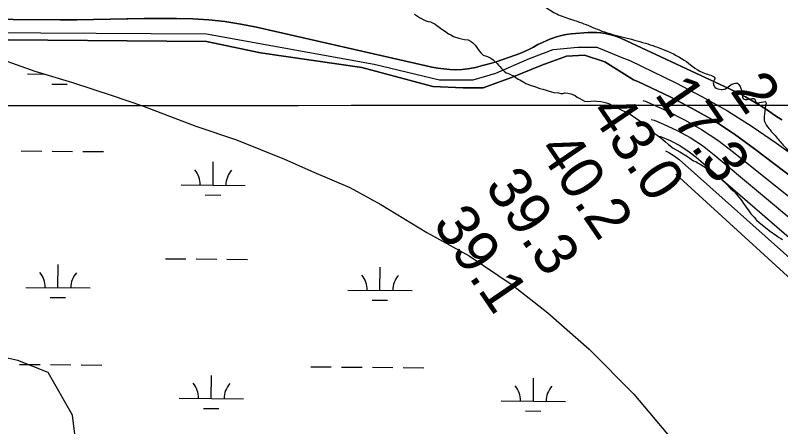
# Model space of a CAD drawing. Extents: x 3271442 to 3309282, y 752266 to 777610.
# Drawn here: x 3292928 to 3294121, y 763204 to 763846 of the extents above; entities that cross this region are included whole.
import ezdxf

# ---------------------------------------------------------------- set-up
doc = ezdxf.new("R2010")
doc.units = 0
for name, color, linetype in [('V-GRID-MAJR', 7, 'Continuous'), ('V-RIVR-EDGE', 7, 'Continuous'), ('V-RIVR-RANG', 7, 'Continuous'), ('V-SITE-VEGE', 7, 'Continuous'), ('V-TOPO-DPTH', 7, 'Continuous'), ('V-TOPO-MAJR', 7, 'Continuous'), ('V-TOPO-MINR', 7, 'Continuous'), ('V-TOPO-WATR', 7, 'Continuous'), ('V-WETL-SWMP', 7, 'Continuous')]:
    doc.layers.add(name, color=color, linetype=linetype)

msp = doc.modelspace()

# ---------------------------------------------------------------- linework, layer by layer
at = {"layer": 'V-GRID-MAJR'}
msp.add_spline([(3275589.54, 763703.55), (3280833.333, 763703.169), (3286077.126, 763703.55), (3291320.919, 763704.694), (3296564.7120000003, 763706.601), (3301808.505, 763709.27), (3307052.2970000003, 763712.703), (3307052.298, 763712.703)], degree=3, dxfattribs=at)
at = {"layer": 'V-RIVR-EDGE'}
msp.add_spline([(3293224.0219284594, 764101.7739369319), (3293268.2069208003, 764105.7106868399), (3293299.623355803, 764106.0409980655), (3293317.160982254, 764103.5496623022), (3293333.466560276, 764097.7974127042), (3293347.3272095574, 764093.2751938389), (3293364.0488509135, 764090.7858757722), (3293384.027370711, 764085.432539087), (3293416.6264205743, 764069.0321293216), (3293436.998809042, 764057.9658881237), (3293445.5384047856, 764046.5209109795), (3293474.464512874, 764029.7215883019), (3293513.5803461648, 764008.8171189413), (3293537.2136484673, 763996.518829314), (3293574.6985204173, 763976.026387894), (3293623.9949992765, 763947.3448389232), (3293661.4818889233, 763927.668382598), (3293686.738081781, 763911.6941246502), (3293706.2854055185, 763896.9579682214), (3293727.050653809, 763879.770829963), (3293753.926710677, 763858.8966260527), (3293771.85114386, 763847.8364379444), (3293794.6775407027, 763839.2120989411), (3293814.2450414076, 763832.6357934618), (3293842.3682794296, 763821.1423915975), (3293875.392472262, 763811.6768462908), (3293910.0486352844, 763802.2072655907), (3293940.2138537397, 763791.52480458), (3293974.032845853, 763773.4893980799), (3294004.5858798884, 763754.6460772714), (3294018.0294569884, 763746.452934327), (3294015.978396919, 763741.9700605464), (3294015.970326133, 763738.7061201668), (3294018.4061752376, 763733.804156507), (3294028.1889167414, 763730.10801122), (3294034.7198240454, 763731.315847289), (3294043.3028002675, 763737.414549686), (3294050.244726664, 763739.845354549), (3294053.508667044, 763739.8372837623), (3294057.576486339, 763734.9312847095), (3294061.217144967, 763722.2744361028), (3294061.614040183, 763717.7855092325), (3294064.0549335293, 763714.9235083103), (3294070.5828142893, 763714.9073667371), (3294080.7826279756, 763714.8821455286), (3294082.809475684, 763709.5731981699), (3294086.480399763, 763709.1561259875), (3294088.5213713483, 763709.5590742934), (3294097.907217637, 763710.3518558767), (3294097.4881277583, 763705.864946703), (3294095.403775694, 763687.9183188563), (3294095.3896518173, 763682.2064231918), (3294099.041407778, 763674.0374926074), (3294114.092742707, 763656.0484931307), (3294126.2972094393, 763641.7384885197), (3294140.138690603, 763629.4644112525), (3294161.3230287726, 763616.7641821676), (3294192.678932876, 763592.6149405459), (3294224.452918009, 763572.5446155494), (3294241.1402585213, 763556.1835508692), (3294254.9625715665, 763536.1576152), (3294269.171691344, 763507.5628271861), (3294271.191477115, 763499.3979319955), (3294268.7172917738, 763488.7961788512), (3294266.2673187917, 763487.9862468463), (3294261.3835144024, 763492.8942635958), (3294252.8449275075, 763504.7472332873), (3294249.5880490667, 763507.6112519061), (3294239.8083341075, 763512.5313748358), (3294236.1444719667, 763515.8043948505), (3294232.4866629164, 763521.5253701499), (3294230.05182266, 763526.8353263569), (3294223.5370569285, 763532.1553710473), (3294216.604210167, 763533.3964991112), (3294209.274468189, 763539.126554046), (3294206.8265129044, 763539.132607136), (3294216.983954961, 763521.9716989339), (3294225.9436494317, 763515.4216235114), (3294232.062528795, 763514.9984982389), (3294232.457406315, 763509.6935862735), (3294230.3952489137, 763500.7227944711), (3294232.425123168, 763496.6378247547), (3294238.5318963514, 763491.3187889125), (3294247.903618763, 763486.3996748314), (3294249.511376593, 763476.603818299), (3294249.4720315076, 763460.6921089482), (3294246.1586575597, 763440.7085449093), (3294252.22507681, 763419.0698071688), (3294259.0590564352, 763377.8454094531), (3294256.56267643, 763358.2678202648), (3294250.8063914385, 763340.330272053), (3294250.36914229, 763328.4994970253), (3294250.73274551, 763310.5468160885), (3294255.1914069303, 763298.7039348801), (3294257.203121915, 763287.2750993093), (3294253.91799572, 763278.7153265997), (3294251.453898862, 763272.19349893), (3294252.649628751, 763260.766681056), (3294251.4074918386, 763253.4258417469), (3294250.9803311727, 763245.6749921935), (3294250.959145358, 763237.1071486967), (3294255.018893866, 763228.937209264), (3294266.8486600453, 763228.0919675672), (3294276.6374546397, 763226.843777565), (3294288.492442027, 763236.198349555), (3294292.985404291, 763238.2272149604), (3294299.1123544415, 763241.0680300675), (3294303.5952282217, 763239.0169699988), (3294306.43503448, 763232.4820273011), (3294310.9058020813, 763225.5350566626), (3294324.3413083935, 763214.0779733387), (3294330.868180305, 763213.6538392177), (3294339.4380414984, 763214.4486384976), (3294346.791995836, 763218.5104047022), (3294346.798048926, 763220.9583599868), (3294348.443134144, 763226.2582277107), (3294344.391456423, 763237.692107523), (3294339.1147922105, 763248.7210213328), (3294334.236032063, 763255.6690008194), (3294334.242085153, 763258.1169561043), (3294335.8780907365, 763259.7448909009), (3294339.960033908, 763260.5507875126), (3294345.6779826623, 763262.9846189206), (3294349.77404971, 763269.5024111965), (3294352.257314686, 763283.7760972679)], degree=3, dxfattribs=at)
at = {"layer": 'V-SITE-VEGE'}
for points in [[(3293549.981, 763847.757), (3293558.04, 763842.211), (3293566.84, 763837.761), (3293571.241, 763836.272), (3293574.911, 763835.518), (3293582.245, 763831.813), (3293585.176, 763829.964), (3293594.33, 763822.941), (3293598.361, 763820.351), (3293603.122, 763817.023), (3293606.788, 763815.169)], [(3293606.788, 763815.169), (3293611.187, 763812.576), (3293619.2600000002, 763810.338), (3293623.664, 763808.8470000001), (3293628.071, 763808.093), (3293633.578, 763807.334), (3293638.7120000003, 763805.105), (3293641.274, 763802.889), (3293644.932, 763799.197), (3293650.773, 763790.354), (3293653.3310000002, 763787.402), (3293657.357, 763783.712), (3293663.9620000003, 763781.478), (3293669.094, 763778.883), (3293672.756, 763776.294), (3293678.978, 763770.7540000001), (3293681.1720000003, 763768.172), (3293683.367, 763765.958), (3293685.558, 763763.009), (3293689.947, 763758.581), (3293692.878, 763755.9940000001), (3293696.546, 763754.876), (3293700.947, 763753.019), (3293704.2460000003, 763751.167), (3293711.574, 763746.358), (3293714.511, 763745.242), (3293720.739, 763741.54), (3293723.67, 763739.6900000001), (3293726.6040000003, 763738.572), (3293730.639, 763736.719), (3293735.409, 763735.228), (3293738.7120000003, 763734.478), (3293745.681, 763731.875), (3293750.0870000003, 763730.755), (3293755.59, 763728.8910000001), (3293758.5270000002, 763727.779), (3293763.665, 763726.6510000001), (3293767.333, 763725.532), (3293774.679, 763724.764), (3293777.983, 763724.015), (3293781.288, 763724), (3293784.6, 763724.721), (3293789.007, 763724.334), (3293793.779, 763723.21), (3293800.381, 763720.609), (3293803.679, 763718.389), (3293808.076, 763715.7980000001), (3293811.375, 763713.947), (3293815.041, 763712.093), (3293819.446, 763711.338), (3293830.477, 763712.392), (3293834.5160000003, 763712.005), (3293840.7600000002, 763711.243), (3293845.165, 763710.49), (3293849.202, 763709.367), (3293854.34, 763707.508), (3293858.3710000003, 763705.286), (3293864.605, 763702.318), (3293869.002, 763699.728), (3293882.934, 763693.051), (3293887.7, 763690.456), (3293893.561, 763686.389), (3293899.4250000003, 763682.688), (3293902.3510000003, 763680.104), (3293907.113, 763676.407), (3293918.092, 763666.806), (3293921.39, 763664.586), (3293923.952, 763662.001), (3293928.345, 763658.675), (3293932.008, 763656.087), (3293937.1350000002, 763652.023), (3293941.5300000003, 763648.6950000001), (3293946.285, 763644.2660000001), (3293953.242, 763638.724), (3293963.505, 763632.801), (3293975.598, 763625.395), (3293984.757, 763619.108), (3293988.4250000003, 763617.6190000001), (3293992.089, 763615.4010000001), (3293995.3880000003, 763613.55), (3294001.249, 763609.849), (3294008.944, 763604.67), (3294012.974, 763602.081), (3294026.89, 763591.362), (3294029.45, 763588.779), (3294036.403, 763582.5), (3294043.3540000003, 763575.49), (3294047.745, 763571.426), (3294051.403, 763567.3690000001), (3294060.1720000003, 763556.675), (3294063.093, 763552.251), (3294071.494, 763540.823), (3294074.412, 763536.402), (3294076.972, 763533.4500000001), (3294079.532, 763530.866), (3294083.188, 763526.4400000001), (3294087.2120000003, 763522.748), (3294100.028, 763513.138), (3294102.9590000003, 763510.554), (3294114.68, 763502.0480000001), (3294117.242, 763499.833)], [(3294117.242, 763499.833), (3294120.9080000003, 763497.979), (3294123.472, 763496.13)], [(3293021.972, 763184.7540000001), (3293017.239, 763222.65), (3292979.3710000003, 763288.97), (3292932.038, 763307.919), (3292908.369, 763312.656)]]:
    msp.add_lwpolyline(points, dxfattribs=at)
at = {"layer": 'V-TOPO-DPTH'}
for p, q in [((3293898.3957802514, 763742.2975335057), (3293891.4114936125, 763745.0596629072)), ((3293948.5774307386, 763718.394895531), (3293898.3957802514, 763742.2975335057)), ((3293982.95569876, 763700.6691980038), (3293948.5774307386, 763718.394895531)), ((3294016.4881304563, 763681.5620727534), (3293982.95569876, 763700.6691980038)), ((3294048.751807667, 763660.3828059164), (3294016.4881304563, 763681.5620727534)), ((3294080.1696485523, 763637.8221113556), (3294048.751807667, 763660.3828059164)), ((3294142.390941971, 763590.0986406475), (3294080.1696485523, 763637.8221113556))]:
    msp.add_line(p, q, dxfattribs=at)
for points in [[(3294122.477608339, 763682.6966869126), (3294111.4342920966, 763690.2459755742), (3294100.294454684, 763697.6520957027), (3294089.0902698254, 763704.9627701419), (3294077.704675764, 763711.9598715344), (3294066.142271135, 763718.63562319), (3294054.314650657, 763724.8293502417), (3294042.310219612, 763730.7017275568), (3293872.633751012, 763809.4118674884), (3293866.4888095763, 763811.9808932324), (3293860.241560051, 763814.2270754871), (3293853.8408483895, 763815.9889925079), (3293847.337828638, 763817.4280660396), (3293840.743861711, 763818.3618313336), (3293834.132575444, 763818.9538529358), (3293827.495310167, 763819.0332589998), (3293820.84072555, 763818.770921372), (3293794.572853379, 763816.7136429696), (3293786.749320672, 763815.7538279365), (3293779.027534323, 763814.3473313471), (3293771.4583675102, 763812.2708124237), (3293763.9909470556, 763809.7476119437), (3293763.8635735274, 763809.6982431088), (3293756.6113581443, 763806.7029766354), (3293749.457166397, 763803.5009608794), (3293742.4500101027, 763799.9888212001), (3293735.5408774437, 763796.2699322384), (3293728.6160579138, 763792.5938461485), (3293721.5727035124, 763789.1806352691), (3293714.3515468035, 763786.161737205), (3293707.011855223, 763783.4057143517), (3293687.8391786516, 763776.8056275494), (3293677.345173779, 763773.3736176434), (3293666.7883312, 763770.1601017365), (3293656.137232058, 763767.2743268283), (3293645.4232952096, 763764.6070459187), (3293642.213913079, 763763.860543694), (3293633.025107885, 763762.1725076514), (3293623.794059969, 763761.0617370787), (3293614.499647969, 763760.8168647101), (3293605.1629932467, 763761.1492578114), (3293595.824546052, 763762.1211224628), (3293586.5266417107, 763763.3555031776), (3293577.289551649, 763764.9836579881), (3293568.0930044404, 763766.8743288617), (3293304.098298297, 763827.0228080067), (3293279.401979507, 763831.9184830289), (3293254.583017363, 763835.8744523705), (3293229.58009019, 763838.4208631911), (3293204.454519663, 763840.0275683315), (3293179.2357212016, 763840.6719465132), (3293154.016173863, 763840.9802188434), (3293128.7955032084, 763840.7843323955), (3293103.5740836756, 763840.2523400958), (3293101.9235923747, 763840.201016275), (3293075.8745493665, 763839.5365078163), (3293049.823086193, 763839.06588794), (3293023.767992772, 763838.8861009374), (3292997.7104791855, 763838.9002025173), (3292558.9323046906, 763841.5868192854)], [(3292558.9323046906, 763841.5868192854), (3292997.7104791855, 763838.9002025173), (3293023.767992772, 763838.8861009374), (3293049.823086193, 763839.06588794), (3293075.8745493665, 763839.5365078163), (3293101.9235923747, 763840.201016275), (3293103.5740836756, 763840.2523400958), (3293128.7955032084, 763840.7843323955), (3293154.016173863, 763840.9802188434), (3293179.2357212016, 763840.6719465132), (3293204.454519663, 763840.0275683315), (3293229.58009019, 763838.4208631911), (3293254.583017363, 763835.8744523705), (3293279.401979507, 763831.9184830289), (3293304.098298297, 763827.0228080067), (3293568.0930044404, 763766.8743288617), (3293577.289551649, 763764.9836579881), (3293586.5266417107, 763763.3555031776), (3293595.824546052, 763762.1211224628), (3293605.1629932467, 763761.1492578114), (3293614.499647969, 763760.8168647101), (3293623.794059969, 763761.0617370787), (3293633.025107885, 763762.1725076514), (3293642.213913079, 763763.860543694), (3293645.4232952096, 763764.6070459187), (3293656.137232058, 763767.2743268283), (3293666.7883312, 763770.1601017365), (3293677.345173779, 763773.3736176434), (3293687.8391786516, 763776.8056275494), (3293707.011855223, 763783.4057143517), (3293714.3515468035, 763786.161737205), (3293721.5727035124, 763789.1806352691), (3293728.6160579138, 763792.5938461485), (3293735.5408774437, 763796.2699322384), (3293742.4500101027, 763799.9888212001), (3293749.457166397, 763803.5009608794), (3293756.6113581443, 763806.7029766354), (3293763.8635735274, 763809.6982431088), (3293763.9909470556, 763809.7476119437), (3293771.4583675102, 763812.2708124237), (3293779.027534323, 763814.3473313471), (3293786.749320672, 763815.7538279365), (3293794.572853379, 763816.7136429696), (3293820.84072555, 763818.770921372), (3293827.495310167, 763819.0332589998), (3293834.132575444, 763818.9538529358), (3293840.743861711, 763818.3618313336), (3293847.337828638, 763817.4280660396), (3293853.8408483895, 763815.9889925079), (3293860.241560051, 763814.2270754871), (3293866.4888095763, 763811.9808932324), (3293872.633751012, 763809.4118674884), (3294042.310219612, 763730.7017275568), (3294054.314650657, 763724.8293502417), (3294066.142271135, 763718.63562319), (3294077.704675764, 763711.9598715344), (3294089.0902698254, 763704.9627701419), (3294100.294454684, 763697.6520957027), (3294111.4342920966, 763690.2459755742), (3294122.477608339, 763682.6966869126)], [(3293891.4114936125, 763745.0596629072), (3293846.7803762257, 763773.2502966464), (3293815.2169206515, 763783.7714485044), (3293787.1605156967, 763782.0179231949), (3293748.582958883, 763767.9897207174), (3293701.2377755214, 763748.7009423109), (3293657.3996427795, 763732.9192145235), (3293625.836187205, 763732.9192145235), (3293578.4910038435, 763734.6727398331), (3293468.018909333, 763764.4826700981), (3293310.2016314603, 763787.2784991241), (3293226.0324165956, 763804.8137522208), (3292792.911665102, 763808.3208028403)]]:
    msp.add_lwpolyline(points, dxfattribs=at)
at = {"layer": 'V-TOPO-MAJR'}
for p, q in [((3293930.7791917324, 763657.508883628), (3293933.4749343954, 763656.8864105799)), ((3293933.4749343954, 763656.8864105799), (3293948.4734991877, 763650.7044461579)), ((3293948.4734991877, 763650.7044461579), (3293962.8581605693, 763643.4595563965)), ((3293962.8581605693, 763643.4595563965), (3293976.321966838, 763634.6202786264)), ((3293976.321966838, 763634.6202786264), (3293989.171869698, 763624.7180755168)), ((3293989.171869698, 763624.7180755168), (3294420.9616561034, 763250.5528999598))]:
    msp.add_line(p, q, dxfattribs=at)
at = {"layer": 'V-TOPO-MINR'}
for p, q in [((3293876.146236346, 763779.008439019), (3293877.5149198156, 763778.5458273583)), ((3293877.5149198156, 763778.5458273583), (3293885.6213540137, 763775.1446936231)), ((3293885.6213540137, 763775.1446936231), (3293957.3000489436, 763740.398923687)), ((3293891.4114936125, 763745.0596629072), (3293898.3957802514, 763742.2975335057)), ((3293898.3957802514, 763742.2975335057), (3293948.5774307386, 763718.394895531)), ((3293957.3000489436, 763740.398923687), (3293998.0079381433, 763719.3356251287)), ((3293998.0079381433, 763719.3356251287), (3294037.899498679, 763696.9052842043)), ((3293905.8358540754, 763712.9809776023), (3293911.0446278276, 763711.1313130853)), ((3293911.0446278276, 763711.1313130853), (3293943.2932489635, 763696.6362004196)), ((3293948.5774307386, 763718.394895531), (3293982.95569876, 763700.6691980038)), ((3293943.2932489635, 763696.6362004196), (3293970.7908043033, 763682.9761132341)), ((3293982.95569876, 763700.6691980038), (3294016.4881304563, 763681.5620727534)), ((3294037.899498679, 763696.9052842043), (3294076.566566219, 763672.4243797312)), ((3293919.113878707, 763683.4516563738), (3293923.699915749, 763682.0730528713)), ((3293923.699915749, 763682.0730528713), (3293938.3626783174, 763676.1106153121)), ((3293938.3626783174, 763676.1106153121), (3293959.4299345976, 763666.3660381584)), ((3293970.7908043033, 763682.9761132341), (3293997.4650909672, 763667.9757557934)), ((3294016.4881304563, 763681.5620727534), (3294048.751807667, 763660.3828059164)), ((3294076.566566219, 763672.4243797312), (3294114.417305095, 763646.5764328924)), ((3293959.4299345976, 763666.3660381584), (3293979.7524701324, 763655.385397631)), ((3293997.4650909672, 763667.9757557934), (3294022.9044746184, 763650.96499297)), ((3294048.751807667, 763660.3828059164), (3294080.1696485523, 763637.8221113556)), ((3293979.7524701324, 763655.385397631), (3293998.9579245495, 763642.5506620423)), ((3294022.9044746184, 763650.96499297), (3294047.520589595, 763632.6139598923)), ((3293998.9579245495, 763642.5506620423), (3294017.4186582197, 763628.4798630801)), ((3294080.1696485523, 763637.8221113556), (3294142.390941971, 763590.0986406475)), ((3294114.417305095, 763646.5764328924), (3294151.632334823, 763619.6697212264)), ((3293941.130206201, 763634.4890113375), (3293946.527003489, 763632.062327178)), ((3293946.527003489, 763632.062327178), (3293954.724194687, 763626.8799137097)), ((3293954.724194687, 763626.8799137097), (3293962.489532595, 763620.8940010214)), ((3294017.4186582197, 763628.4798630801), (3294258.698389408, 763425.9583247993)), ((3294047.520589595, 763632.6139598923), (3294175.694983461, 763529.1231658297)), ((3293962.489532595, 763620.8940010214), (3294597.683085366, 763054.9313324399)), ((3293957.419214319, 763598.26349086), (3294338.7167821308, 763248.9925666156))]:
    msp.add_line(p, q, dxfattribs=at)
for points in [[(3292622.819710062, 763820.5954800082), (3293226.0324165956, 763817.0884293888), (3293487.3076877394, 763769.743246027), (3293589.0121557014, 763745.1938916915), (3293641.617914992, 763745.1938916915), (3293676.6884211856, 763755.7150435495), (3293729.294180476, 763778.5108725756), (3293766.11821198, 763792.539075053), (3293804.695768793, 763796.0461256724), (3293834.5056990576, 763796.0461256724), (3293876.146236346, 763779.008439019)], [(3292792.911665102, 763808.3208028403), (3293226.0324165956, 763804.8137522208), (3293310.2016314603, 763787.2784991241), (3293468.018909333, 763764.4826700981), (3293578.4910038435, 763734.6727398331), (3293625.836187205, 763732.9192145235), (3293657.3996427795, 763732.9192145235), (3293701.2377755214, 763748.7009423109), (3293748.582958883, 763767.9897207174), (3293787.1605156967, 763782.0179231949), (3293815.2169206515, 763783.7714485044), (3293846.7803762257, 763773.2502966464), (3293891.4114936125, 763745.0596629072)]]:
    msp.add_lwpolyline(points, dxfattribs=at)
at = {"layer": 'V-TOPO-WATR'}
msp.add_lwpolyline([(3292558.9323046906, 763841.5868192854), (3292997.7104791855, 763838.9002025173), (3293023.767992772, 763838.8861009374), (3293049.823086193, 763839.06588794), (3293075.8745493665, 763839.5365078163), (3293101.9235923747, 763840.201016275), (3293103.5740836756, 763840.2523400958), (3293128.7955032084, 763840.7843323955), (3293154.016173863, 763840.9802188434), (3293179.2357212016, 763840.6719465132), (3293204.454519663, 763840.0275683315), (3293229.58009019, 763838.4208631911), (3293254.583017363, 763835.8744523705), (3293279.401979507, 763831.9184830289), (3293304.098298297, 763827.0228080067), (3293568.0930044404, 763766.8743288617), (3293577.289551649, 763764.9836579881), (3293586.5266417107, 763763.3555031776), (3293595.824546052, 763762.1211224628), (3293605.1629932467, 763761.1492578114), (3293614.499647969, 763760.8168647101), (3293623.794059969, 763761.0617370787), (3293633.025107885, 763762.1725076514), (3293642.213913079, 763763.860543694), (3293645.4232952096, 763764.6070459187), (3293656.137232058, 763767.2743268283), (3293666.7883312, 763770.1601017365), (3293677.345173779, 763773.3736176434), (3293687.8391786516, 763776.8056275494), (3293707.011855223, 763783.4057143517), (3293714.3515468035, 763786.161737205), (3293721.5727035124, 763789.1806352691), (3293728.6160579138, 763792.5938461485), (3293735.5408774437, 763796.2699322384), (3293742.4500101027, 763799.9888212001), (3293749.457166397, 763803.5009608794), (3293756.6113581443, 763806.7029766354), (3293763.8635735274, 763809.6982431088), (3293763.9909470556, 763809.7476119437), (3293771.4583675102, 763812.2708124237), (3293779.027534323, 763814.3473313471), (3293786.749320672, 763815.7538279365), (3293794.572853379, 763816.7136429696), (3293820.84072555, 763818.770921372), (3293827.495310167, 763819.0332589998), (3293834.132575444, 763818.9538529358), (3293840.743861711, 763818.3618313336), (3293847.337828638, 763817.4280660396), (3293853.8408483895, 763815.9889925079), (3293860.241560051, 763814.2270754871), (3293866.4888095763, 763811.9808932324), (3293872.633751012, 763809.4118674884), (3294042.310219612, 763730.7017275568), (3294054.314650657, 763724.8293502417), (3294066.142271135, 763718.63562319), (3294077.704675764, 763711.9598715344), (3294089.0902698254, 763704.9627701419), (3294100.294454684, 763697.6520957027), (3294111.4342920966, 763690.2459755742), (3294122.477608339, 763682.6966869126)], dxfattribs=at)
at = {"layer": 'V-WETL-SWMP'}
for p, q in [((3292865.3127786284, 763791.4692717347), (3292958.492823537, 763758.6894604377)), ((3292958.492823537, 763758.6894604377), (3293016.89882519, 763741.0014673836)), ((3292947.1742769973, 763754.3061122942), (3292973.687817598, 763754.0877253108)), ((3292985.0458949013, 763738.5626617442), (3293009.0450796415, 763738.3649850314)), ((3293016.89882519, 763741.0014673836), (3293079.02582755, 763720.8074773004)), ((3293079.02582755, 763720.8074773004), (3293126.2378298, 763704.4154867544)), ((3293126.2378298, 763704.4154867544), (3293209.4688348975, 763672.9255081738)), ((3293209.4688348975, 763672.9255081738), (3293272.8348376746, 763651.4815198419)), ((3293272.8348376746, 763651.4815198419), (3293347.360843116, 763621.2755427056)), ((3292937.341660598, 763634.3121391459), (3292969.3405735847, 763634.0485701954)), ((3292985.340030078, 763633.9167857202), (3293017.3389430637, 763633.6532167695)), ((3293033.3383995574, 763633.5214322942), (3293065.3373125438, 763633.2578633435)), ((3293236.229576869, 763581.1065817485), (3293236.526076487, 763617.1053275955)), ((3293347.360843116, 763621.2755427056), (3293393.3118471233, 763601.1555595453)), ((3293393.3118471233, 763601.1555595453), (3293449.2008517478, 763577.2565789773)), ((3293186.231275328, 763581.5184082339), (3293286.2278784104, 763580.6947552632)), ((3293449.2008517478, 763577.2565789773), (3293497.6118582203, 763550.9036061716)), ((3293224.1028932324, 763565.7749576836), (3293248.1020779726, 763565.5772809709)), ((3293497.6118582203, 763550.9036061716), (3293569.585909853, 763507.0218231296)), ((3293569.585909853, 763507.0218231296), (3293635.3729188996, 763470.6338611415)), ((3293635.3729188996, 763470.6338611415), (3293702.3649316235, 763425.5299146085)), ((3292994.4326338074, 763421.2308754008), (3292994.729133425, 763457.2296212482)), ((3293161.8733609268, 763466.2832302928), (3293193.872273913, 763466.0196613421)), ((3293209.871730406, 763465.8878768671), (3293241.8706433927, 763465.6243079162)), ((3293257.8700998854, 763465.4925234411), (3293289.8690128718, 763465.2289544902)), ((3293496.323584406, 763417.0968952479), (3293496.6200840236, 763453.0956410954)), ((3292944.434332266, 763421.6427018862), (3293044.430935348, 763420.8190489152)), ((3293702.3649316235, 763425.5299146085), (3293758.1629449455, 763381.7209705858)), ((3293446.3252828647, 763417.5087217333), (3293546.321885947, 763416.6850687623)), ((3292982.3059501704, 763405.8992513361), (3293006.3051349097, 763405.7015746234)), ((3293484.196900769, 763401.7652711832), (3293508.196085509, 763401.5675944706)), ((3293758.1629449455, 763381.7209705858), (3293822.6139628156, 763325.4290456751)), ((3293822.6139628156, 763325.4290456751), (3293891.9809861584, 763255.4261437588)), ((3292934.601715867, 763301.6487287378), (3292966.6006288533, 763301.3851597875)), ((3292982.6000853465, 763301.2533753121), (3293014.598998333, 763300.9898063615)), ((3293030.5984548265, 763300.8580218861), (3293062.5973678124, 763300.5944529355)), ((3293388.4942969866, 763297.9101020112), (3293420.4932099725, 763297.6465330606)), ((3293436.4926664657, 763297.514748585), (3293468.4915794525, 763297.2511796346)), ((3293484.4910359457, 763297.1193951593), (3293516.4899489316, 763296.8558262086)), ((3293532.4894054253, 763296.7240417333), (3293564.4883184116, 763296.4604727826)), ((3293233.4896321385, 763248.4431713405), (3293233.786131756, 763284.4419171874)), ((3293735.380582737, 763244.3091911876), (3293735.6770823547, 763280.3079370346)), ((3293891.9809861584, 763255.4261437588), (3293952.625011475, 763182.9752501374)), ((3293183.491330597, 763248.8549978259), (3293283.4879336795, 763248.0313448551)), ((3293685.382281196, 763244.721017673), (3293785.3788842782, 763243.8973647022)), ((3293221.3629485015, 763233.1115472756), (3293245.362133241, 763232.9138705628)), ((3293723.2538991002, 763228.9775671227), (3293747.25308384, 763228.77989041))]:
    msp.add_line(p, q, dxfattribs=at)
for centre, radius, start, end in [((3293180.9924278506, 763582.036378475), 35.24628790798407, 358.7562568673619, 40.29991520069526), ((3293291.4745469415, 763581.1263583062), 35.24628790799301, 138.75625251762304, 180.29991085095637), ((3292939.195484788, 763422.1606721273), 35.24628790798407, 358.7562568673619, 40.29991520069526), ((3293049.677603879, 763421.2506519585), 35.24628790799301, 138.75625251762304, 180.29991085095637), ((3293441.086435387, 763418.0266919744), 35.24628790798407, 358.7562568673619, 40.29991520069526), ((3293551.5685544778, 763417.1166718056), 35.24628790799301, 138.75625251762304, 180.29991085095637), ((3293178.2524831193, 763249.372968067), 35.24628790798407, 358.7562568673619, 40.29991520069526), ((3293288.73460221, 763248.4629478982), 35.24628790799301, 138.75625251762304, 180.29991085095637), ((3293680.1434337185, 763245.238987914), 35.24628790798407, 358.7562568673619, 40.29991520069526), ((3293790.625552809, 763244.3289677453), 35.24628790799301, 138.75625251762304, 180.29991085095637)]:
    msp.add_arc(centre, radius, start, end, dxfattribs=at)

# ---------------------------------------------------------------- texts
at = {"layer": 'V-RIVR-RANG'}
for s, rotation, p in [('2', 304.57933333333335, (3294040.9494708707, 763728.1176941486)), ('17.3', 304.57933333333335, (3293923.1485652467, 763722.8153006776)), ('43.0', 304.29832571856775, (3293821.9149922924, 763694.530192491)), ('40.2', 304.29832571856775, (3293741.0800352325, 763635.5761587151)), ('39.3', 304.29832571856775, (3293658.6100352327, 763579.019158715)), ('39.1', 304.29832571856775, (3293577.4777976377, 763520.4999492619))]:
    msp.add_text(s, height=67, rotation=rotation, dxfattribs=at).set_placement(p)

doc.saveas('drawing.dxf')
